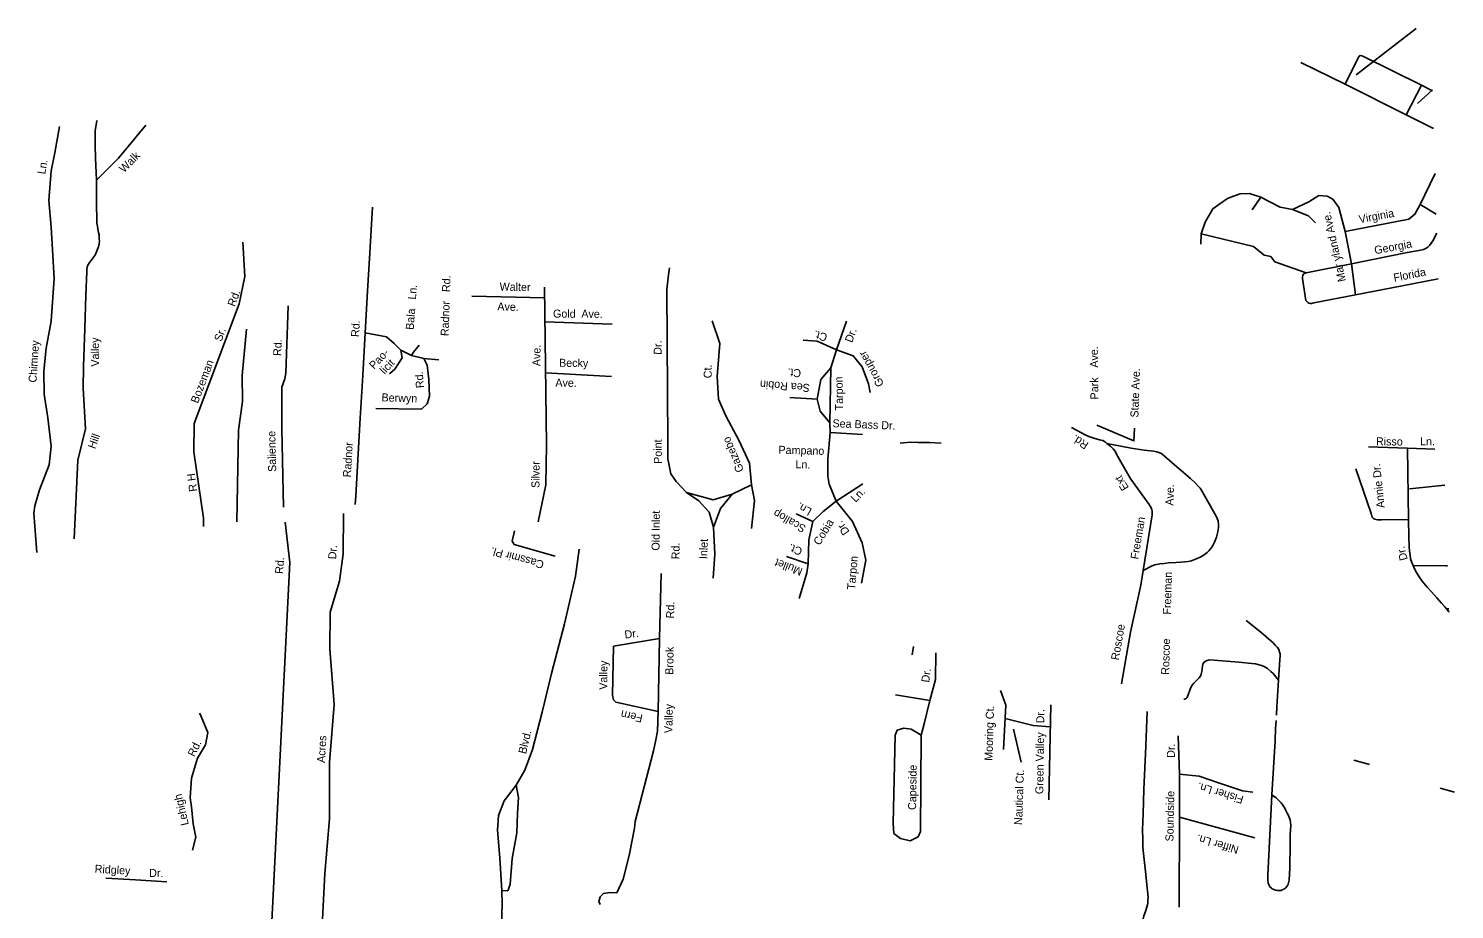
# Model space of a CAD drawing. Extents: x 2308163 to 2335412, y -96774 to 127732.
# Drawn here: x 2321176 to 2322637, y 13768 to 14670 of the extents above; entities that cross this region are included whole.
import ezdxf

# ---------------------------------------------------------------- set-up
doc = ezdxf.new("R2010")
doc.units = 0
doc.layers.add('Old_Level_10', color=7, linetype='Continuous')
doc.layers.add('Old_Level_35', color=7, linetype='Continuous')

msp = doc.modelspace()

# ---------------------------------------------------------------- linework, layer by layer
at = {"layer": 'Old_Level_10'}
for points in [[(2322597.4, 14670.5), (2322536, 14623.1)], [(2322614.1, 14607.5), (2322598.9, 14593.5)], [(2322308.7, 14261), (2322308.3, 14248.1), (2322270.1, 14264.3)], [(2322192.6, 13919.1), (2322184.8, 13952.9)]]:
    msp.add_lwpolyline(points, dxfattribs=at)
at = {"layer": 'Old_Level_35'}
for p, q in [((2322479.3, 14635.8), (2322524.6, 14613.5)), ((2322524.6, 14613.5), (2322587.3, 14582)), ((2322587.3, 14582), (2322603, 14612.3)), ((2322614.1, 14606.8), (2322603, 14612.3)), ((2322615.3, 14567.9), (2322587.3, 14582)), ((2322535.4, 14397.8), (2322531.1, 14429.5)), ((2321354.8, 14169), (2321345.1, 14236.8)), ((2322589.6, 14167.7), (2322588.5, 14240.6)), ((2321510.4, 14182.9), (2321510.9, 14191.5)), ((2321354.8, 14160.4), (2321354.8, 14169)), ((2322081.1, 14029.1), (2322082.3, 14037.6)), ((2322454.7, 13975.6), (2322456.3, 14003)), ((2322321.5, 13962.4), (2322321.8, 13971)), ((2322454.3, 13967.2), (2322454.7, 13975.6)), ((2322321.1, 13953.3), (2322321.5, 13962.4)), ((2322453.9, 13961.6), (2322453.5, 13953.1)), ((2322453, 13940.8), (2322449.7, 13885.6)), ((2322453.5, 13953.1), (2322453, 13940.8)), ((2322549.8, 13916.7), (2322533.6, 13920.9)), ((2322636.8, 13888.4), (2322622.2, 13892.5))]:
    msp.add_line(p, q, dxfattribs=at)
for points in [[(2322603, 14612.3), (2322543.5, 14641.8), (2322541.7, 14642.6), (2322540.2, 14642.9), (2322539, 14642.1), (2322538.5, 14641.1), (2322524.6, 14613.5)], [(2321202.6, 14543), (2321207.3, 14570.1)], [(2321245.3, 14515.1), (2321244.3, 14537.6), (2321243.9, 14550.9), (2321243.7, 14556.4), (2321244, 14565.6), (2321245.5, 14576.1)], [(2321295.9, 14571.6), (2321267.8, 14537.5), (2321245.3, 14515.1)], [(2321184, 14133.8), (2321181, 14174), (2321181.9, 14181.6), (2321186.9, 14197.9), (2321196.7, 14223.6), (2321198.6, 14242.6), (2321195.2, 14271.8), (2321191.6, 14296.1), (2321191.1, 14319.5), (2321193.8, 14342.9), (2321198.6, 14370.6), (2321202, 14414.3), (2321198.7, 14467), (2321196.5, 14494.4), (2321198.8, 14524.7), (2321202.6, 14543)], [(2321231.4, 14302), (2321231.9, 14324.3), (2321233.1, 14363.3), (2321234.2, 14397.5), (2321235.3, 14421.2), (2321235.3, 14424), (2321235.5, 14425.7), (2321235.9, 14427.5), (2321237, 14429.2), (2321238.1, 14430.7), (2321239.8, 14432.9), (2321241.6, 14435.4), (2321243.4, 14438), (2321244.8, 14440.7), (2321246.3, 14444.5), (2321247.1, 14447), (2321247.8, 14449.9), (2321248.2, 14452.5), (2321248.1, 14454.6), (2321248.1, 14456.7), (2321247.8, 14459.3), (2321247.4, 14461.5), (2321246.6, 14464.8), (2321246.1, 14467.9), (2321245.7, 14471.3), (2321245.2, 14493.6), (2321245.3, 14515.1)], [(2322601.3, 14489.5), (2322616.8, 14522)], [(2322531.1, 14429.5), (2322524.7, 14462.5), (2322518.2, 14487.1), (2322512.1, 14495.8), (2322506.3, 14498.6), (2322497.9, 14499.5), (2322487.6, 14492.9), (2322470.8, 14485), (2322458.2, 14487.6), (2322446.7, 14493.3), (2322438.4, 14497.8), (2322426.8, 14501.4), (2322417.2, 14501.2), (2322410.3, 14498.8), (2322404.3, 14496.3), (2322396.2, 14490.8), (2322389.1, 14485.7), (2322381.2, 14472.2), (2322377.1, 14460.1), (2322376.7, 14449.5)], [(2322438.4, 14497.8), (2322429.4, 14484.8)], [(2321510.9, 14191.5), (2321513, 14228.7), (2321515.5, 14271.2), (2321518.1, 14315.1), (2321520.6, 14358.8), (2321522.9, 14401.5), (2321525.4, 14440.7), (2321528, 14487.5)], [(2322470.8, 14485), (2322487.1, 14478.6), (2322494.3, 14471.5)], [(2322524.7, 14462.5), (2322590.1, 14475.1), (2322596.2, 14480.2), (2322601.3, 14489.5)], [(2322618.1, 14480.2), (2322601.6, 14490.2)], [(2321345.1, 14236.8), (2321345.3, 14265.8), (2321391.5, 14388.5), (2321397.1, 14416.5), (2321395.2, 14451.7)], [(2322377.1, 14460.1), (2322430.8, 14447.1), (2322441.6, 14438.3), (2322448.5, 14437), (2322452.5, 14431.5), (2322484.9, 14420.1)], [(2322531.1, 14429.5), (2322588.2, 14440.9), (2322600.2, 14443), (2322603.5, 14443.7), (2322605, 14444.2), (2322606.8, 14444.9), (2322607.9, 14445.6), (2322609.3, 14446.6), (2322611, 14448.1), (2322612.9, 14450.5), (2322614.5, 14453), (2322618.7, 14460.8)], [(2321877.1, 14107.6), (2321878.7, 14132.1), (2321877.4, 14159.6), (2321872.9, 14174.9), (2321862.5, 14186.8), (2321849.8, 14195.2), (2321839.3, 14206.4), (2321833.8, 14214.5), (2321830.7, 14229.8), (2321830.6, 14246.4), (2321829.5, 14403.1), (2321831.4, 14418.2), (2321832.4, 14425.4)], [(2322535.4, 14397.8), (2322492.6, 14389.4), (2322490.1, 14388.9), (2322489, 14388.9), (2322487.6, 14389.2), (2322486.6, 14389.8), (2322485.4, 14390.8), (2322484.6, 14392), (2322481, 14414.4), (2322481, 14416.1), (2322481.3, 14417.4), (2322481.8, 14418.6), (2322482.3, 14419.2), (2322483.6, 14419.9), (2322484.9, 14420.1), (2322531.1, 14429.5)], [(2322620.2, 14414), (2322583.1, 14406.9), (2322535.4, 14397.8)], [(2321629.9, 14396.3), (2321704.5, 14394.5)], [(2321697.8, 14165), (2321705.6, 14203), (2321706.3, 14244.2), (2321704.4, 14405.7)], [(2321437, 14180.2), (2321435.1, 14260.4), (2321435.1, 14303), (2321438.3, 14311.5), (2321439.3, 14317.6), (2321441.6, 14386.5)], [(2321704.8, 14369.9), (2321773.5, 14367.5)], [(2321916.5, 14203), (2321914.4, 14225.4), (2321903.6, 14248.2), (2321890, 14273.9), (2321882.7, 14290.8), (2321881.3, 14314), (2321883.9, 14347.8), (2321876.1, 14371.2)], [(2322003.2, 14186.3), (2321995.9, 14203.8), (2321994.7, 14211.8), (2321994.6, 14229.2), (2321997, 14256.5), (2321996.6, 14266.7), (2321997.8, 14322.9), (2322003.5, 14341.5), (2322013.9, 14370.8)], [(2321388.9, 14165.3), (2321390.6, 14259), (2321394.9, 14288.5), (2321394.4, 14314.9), (2321398.9, 14362.4)], [(2321520.6, 14358.8), (2321542.5, 14354.5), (2321550.2, 14347.8), (2321557.2, 14341), (2321558.4, 14333), (2321550.8, 14321.7), (2321545.5, 14316.9)], [(2322003.5, 14341.5), (2321983.6, 14350.1), (2321969.2, 14351.4)], [(2321557.2, 14341), (2321567.9, 14335.6), (2321570.1, 14339.1), (2321576, 14346.2)], [(2321567.9, 14335.6), (2321580.7, 14332.3), (2321595.9, 14331)], [(2322003.5, 14341.5), (2322020.6, 14335.1), (2322029.7, 14324), (2322036.3, 14306.4), (2322038.1, 14297.7)], [(2321580.7, 14332.3), (2321584.1, 14325.6), (2321585.8, 14311.1), (2321586.6, 14293.8), (2321584.2, 14285.9), (2321578.2, 14280.4), (2321531.3, 14281.3)], [(2321997.8, 14322.9), (2321987.3, 14311), (2321983.7, 14290.9), (2321986.9, 14278.5), (2321996.6, 14266.7)], [(2321705.4, 14317.9), (2321773.1, 14314)], [(2321231.4, 14302), (2321234.1, 14260.4), (2321226, 14228.3), (2321222.3, 14147.7)], [(2321983.7, 14290.9), (2321955.6, 14292.6)], [(2322244.2, 14261.8), (2322258.2, 14254.4), (2322262, 14252.6), (2322267.2, 14250.9), (2322272.9, 14249.3), (2322276.4, 14248.5), (2322279.1, 14246.9), (2322280.6, 14245.4)], [(2321997, 14256.5), (2322030.2, 14254.7)], [(2322110.7, 14245.6), (2322098.7, 14246.3), (2322087.3, 14246.4), (2322079.4, 14246.6), (2322068.9, 14245.7)], [(2322317.7, 14115.4), (2322327.1, 14172.5), (2322327.1, 14174), (2322326.9, 14176), (2322326.7, 14177.5), (2322326.4, 14178.6), (2322326.1, 14179.6), (2322323.8, 14183), (2322305.2, 14209), (2322301.8, 14214.6), (2322294.9, 14226.7), (2322290.5, 14234.4), (2322288.9, 14237.4), (2322286.9, 14240), (2322284.7, 14242.3), (2322280.6, 14245.4)], [(2322280.6, 14245.4), (2322305.5, 14240.7), (2322318.9, 14238.7), (2322328.4, 14237.5), (2322331.9, 14236.9), (2322333.9, 14236.3), (2322335.8, 14235.5), (2322337.3, 14234.5), (2322339.5, 14232.5), (2322354.7, 14219.3), (2322366.2, 14209.6), (2322371.1, 14205.2), (2322373.8, 14202.1), (2322376, 14199.6), (2322378, 14197), (2322380.8, 14191.4), (2322389.9, 14175.7), (2322392.6, 14170.9), (2322393.5, 14168.5), (2322394.5, 14166.1), (2322395.1, 14162.8), (2322395, 14159.6), (2322394.7, 14157.1), (2322394.4, 14154.8), (2322392.9, 14149.5), (2322390.9, 14144.4), (2322389.1, 14141), (2322387.3, 14138.2), (2322384.9, 14135.3), (2322383.4, 14133.8), (2322382.1, 14132.6), (2322379.2, 14130.6), (2322376.3, 14129), (2322373.1, 14127.5), (2322369.6, 14126.1), (2322367.4, 14125.3), (2322364, 14124.7), (2322360.4, 14124.1), (2322356.5, 14123.9), (2322351.4, 14123.6), (2322343.6, 14123), (2322339.4, 14122.6), (2322334.8, 14122), (2322329.8, 14121.1), (2322327, 14120.2), (2322317.7, 14115.4)], [(2322548.8, 14241.9), (2322588.5, 14240.6)], [(2322588.5, 14240.6), (2322616.6, 14239.6)], [(2322589.6, 14167.7), (2322562, 14167.3), (2322559.1, 14167.1), (2322558.1, 14167.2), (2322556.6, 14167.5), (2322555.2, 14167.8), (2322554.1, 14168.4), (2322552.9, 14169.6), (2322552.1, 14171), (2322551.5, 14173.6), (2322535.8, 14219.5)], [(2321877.4, 14159.6), (2321884.6, 14178.8), (2321896.7, 14193.6), (2321916.5, 14203), (2321919.6, 14187), (2321916.4, 14158.2)], [(2322003.2, 14186.3), (2322030.6, 14204.1)], [(2321849.8, 14195.2), (2321877, 14187.7), (2321896.7, 14193.6)], [(2322626.8, 14202.8), (2322590.8, 14199.1)], [(2321470.9, 13644.1), (2321479.2, 13805.1), (2321483.9, 13860.9), (2321484.1, 13918.6), (2321488.9, 13978), (2321484.4, 14035), (2321484.8, 14072.5), (2321494.1, 14104.3), (2321497.9, 14132.5), (2321498.4, 14173.8)], [(2321979.4, 14165.4), (2321989.9, 14175.9), (2322003.2, 14186.3), (2322019.9, 14165.5), (2322029.9, 14143.5), (2322033.7, 14126), (2322029.2, 14102.3)], [(2321419.9, 13653.8), (2321443.4, 14123.4), (2321438.5, 14164.8)], [(2321974.3, 14122.3), (2321975.1, 14146.8), (2321979.4, 14165.4), (2321962.3, 14173.2)], [(2322594.4, 14120.3), (2322593, 14123.6), (2322591.8, 14127.3), (2322591.2, 14130.9), (2322590.6, 14135.4), (2322590.2, 14139.6), (2322589.9, 14149.7), (2322589.6, 14167.7)], [(2321715.2, 14130.1), (2321673.1, 14142), (2321671.2, 14145.2), (2321673.4, 14155.8)], [(2321684.8, 13597.6), (2321677.3, 13610.4), (2321672.2, 13614.2), (2321660.9, 13680.1), (2321659.9, 13697.4), (2321659.1, 13720.5), (2321661, 13773.8), (2321660.4, 13787.4), (2321658.4, 13821), (2321656.2, 13849.4), (2321657.3, 13864.5), (2321663, 13879.5), (2321675.1, 13895.3), (2321684, 13910.7), (2321692.1, 13931.9), (2321701.8, 13970.3), (2321711.6, 14009.8), (2321724.8, 14060.6), (2321735.9, 14109.5), (2321739.7, 14137)], [(2321965.1, 14086.5), (2321973.2, 14112.9), (2321974.3, 14122.3), (2321952.1, 14129.5)], [(2322295.4, 13999.1), (2322304.6, 14052), (2322315.3, 14100.2), (2322317.7, 14115.4)], [(2322630.9, 14072.7), (2322630.8, 14072.9), (2322628.6, 14075.9), (2322626.7, 14078.2), (2322623.6, 14081.8), (2322618.6, 14087.2), (2322613.3, 14093.3), (2322608.9, 14098.4), (2322603.7, 14104.4), (2322600.7, 14108.9), (2322597.8, 14113.4), (2322595.9, 14117), (2322594.4, 14120.3)], [(2322629.5, 14120.2), (2322628.2, 14120.2), (2322594.4, 14120.3)], [(2321823.7, 14112.4), (2321822.2, 14045.5), (2321775, 14037.7), (2321774.1, 13987.5), (2321775, 13983), (2321777.5, 13980.3), (2321820.9, 13971), (2321822.2, 14045.5)], [(2322628.6, 14075.9), (2322630.8, 14076.1)], [(2322456.3, 14003), (2322457.8, 14024.3), (2322458.1, 14028), (2322458.1, 14029.9), (2322457.6, 14031.8), (2322457, 14033.5), (2322456.3, 14035.1), (2322455.1, 14036.8), (2322453.4, 14038.6), (2322451, 14041.2), (2322448.5, 14043.2), (2322438.2, 14052), (2322423.3, 14064.1)], [(2322105.3, 14031), (2322104.9, 14003.7), (2322099.2, 13982.2), (2322064.1, 13988)], [(2322359.5, 13983.4), (2322360.3, 13983.6), (2322361.2, 13984), (2322362, 13984.6), (2322362.7, 13985.3), (2322363.3, 13986.2), (2322364.1, 13989), (2322365.2, 13991.7), (2322366.3, 13994.7), (2322368.1, 13997.9), (2322369.7, 13999.9), (2322372.5, 14002.8), (2322375.1, 14005.5), (2322376.4, 14007.2), (2322377.2, 14009.2), (2322378, 14011.7), (2322378.3, 14014.6), (2322378.7, 14017.6), (2322378.9, 14019), (2322379.2, 14020.2), (2322380.2, 14021.5), (2322381.7, 14022.6), (2322383.2, 14023.3), (2322385.3, 14023.7), (2322390.5, 14023.4), (2322415.7, 14021.3), (2322429.2, 14019.9), (2322432.7, 14019.6), (2322436.7, 14018.8), (2322439.1, 14017.9), (2322441.9, 14016.9), (2322445, 14014.9), (2322448.6, 14012), (2322451, 14009.8), (2322456.3, 14003)], [(2322171.7, 13992.3), (2322177.1, 13977.5), (2322174.6, 13931.8)], [(2321350.8, 13969.3), (2321351.3, 13968), (2321359.2, 13949.5), (2321356.9, 13936.8), (2321348.6, 13923.1), (2321342.4, 13902.6), (2321341.1, 13882.6), (2321342.6, 13873.4), (2321344.4, 13855.7), (2321347, 13842.2), (2321343.5, 13828.9)], [(2321820.9, 13971), (2321820.2, 13950.6), (2321818.4, 13941.7), (2321816.1, 13930.6), (2321797.1, 13858.3), (2321796.4, 13851.3), (2321791.3, 13825), (2321790.3, 13820.6), (2321784.9, 13799.1), (2321778.4, 13785.1), (2321771.3, 13785.4), (2321764.7, 13784.3), (2321761.2, 13781), (2321760, 13776.4), (2321761.4, 13773.2)], [(2322099.2, 13982.2), (2322093.3, 13958.3), (2322090.4, 13946.8), (2322089.5, 13848.1), (2322087.3, 13842.6), (2322079.1, 13838.3), (2322069.1, 13840.7), (2322062.2, 13846), (2322061.5, 13856.1), (2322063.7, 13946.7), (2322065.8, 13951.7), (2322072.5, 13953.9), (2322080, 13952.7), (2322090.4, 13946.8)], [(2322221.2, 13880.3), (2322223, 13977.6)], [(2322176.4, 13963.6), (2322205.1, 13956.4), (2322222.6, 13955.2)], [(2322316.1, 13752.6), (2322316.7, 13754.8), (2322317.6, 13758.5), (2322318.4, 13761.7), (2322320, 13766.2), (2322321.4, 13770.4), (2322322.2, 13772.7), (2322322.5, 13774.4), (2322322.7, 13775.9), (2322322.5, 13778.1), (2322322.8, 13780.6), (2322321.8, 13790.4), (2322320.2, 13807), (2322318.2, 13825.5), (2322317.3, 13831.8), (2322317.3, 13840), (2322317, 13849.8), (2322317.7, 13866), (2322318.5, 13891.5), (2322320.1, 13927.7), (2322321.1, 13953.3)], [(2322354.9, 13906.8), (2322353.6, 13946.1)], [(2322354.5, 13770.5), (2322355, 13862.8), (2322354.9, 13906.8)], [(2322354.9, 13906.8), (2322375, 13904.5), (2322393.9, 13898), (2322419.6, 13889.7), (2322430.2, 13888.3)], [(2321675.1, 13895.3), (2321677.8, 13882.8), (2321676.7, 13866.6), (2321676.1, 13846.7), (2321671, 13820.2), (2321669, 13794.1), (2321667.2, 13787.8), (2321666.2, 13787.3), (2321660.4, 13787.4)], [(2322449.7, 13885.6), (2322445.5, 13803.2), (2322445.5, 13798.3), (2322445.8, 13795.1), (2322446.7, 13792.9), (2322447.7, 13791.4), (2322449.1, 13790.1), (2322450.1, 13789.3), (2322451.6, 13788.5), (2322453.2, 13787.9), (2322455.1, 13787.5), (2322456.6, 13787.4), (2322457.6, 13787.4), (2322459, 13787.7), (2322460.1, 13788.1), (2322461.8, 13788.8), (2322462.9, 13789.5), (2322463.9, 13790.3), (2322465, 13791.5), (2322465.7, 13792.7), (2322466.3, 13793.9), (2322466.7, 13795.5), (2322466.9, 13796.7), (2322467.2, 13798.2), (2322467.4, 13799.9), (2322467.7, 13802.9), (2322467.8, 13806.4), (2322467.9, 13808.6), (2322468.3, 13837.4), (2322468.5, 13844.7), (2322468.8, 13849.8), (2322468.9, 13854.1), (2322468.7, 13857.7), (2322468.3, 13859.5), (2322467.6, 13861.7), (2322466.6, 13864.3), (2322465.4, 13866.8), (2322464.1, 13869.5), (2322462.8, 13871.8), (2322460.7, 13875.1), (2322459, 13877.4), (2322457.5, 13879.2), (2322454, 13882.3), (2322449.7, 13885.6)], [(2322355, 13862.8), (2322432.3, 13841.5)], [(2321254.8, 13800.3), (2321285.2, 13798.5), (2321317.4, 13796.3)]]:
    msp.add_lwpolyline(points, dxfattribs=at)

# ---------------------------------------------------------------- texts
at = {"layer": 'Old_Level_10'}
for s, height, rotation, p in [('Walk', 8.2, 45.3872, (2321273.4, 14522.2)), ('Ln.', 8.2, 80.1858, (2321192.6, 14520.7)), ('Mar yland Ave.', 8.202, 102.8292, (2322525.5, 14412)), ('Virginia', 8.2, 10.4931, (2322539.5, 14471)), ('Georgia', 8.2, 10.4813, (2322555.4, 14439.2)), ('Florida', 8.2, 11.0089, (2322575.1, 14411.1)), ('Radnor   Rd.', 8.202, 88.1523, (2321606, 14355.3)), ('Walter', 8.2, 358.7381, (2321658.2, 14402.1)), ('Bozeman       Sr.        Rd.', 8.202, 69.1948, (2321349.1, 14285.9)), ('Bala   Ln.', 8.2, 85.7542, (2321570.2, 14361.6)), ('Ave.', 8.2, 358.7381, (2321655.9, 14381.7)), ('Gold', 8.2, 359.4093, (2321713, 14374.4)), ('Ave.', 8.2, 359.4093, (2321742, 14374.2)), ('Rd.', 8.2, 86.9357, (2321514.2, 14354.3)), ('Chimney', 8.2, 86.2486, (2321183.7, 14307.6)), ('Valley', 8.2, 90.4143, (2321247.9, 14324.2)), ('Rd.', 8.2, 87.6086, (2321434.4, 14334.9)), ('Dr.', 8.2, 89.4605, (2321824.3, 14336.3)), ('Ct.', 8.2, 163.8283, (2321994.8, 14357.5)), ('Dr.', 8.2, 69.3849, (2322019.4, 14348.1)), ('Pao-', 8.2, 46.9069, (2321529.7, 14320.8)), ('Ave.', 8.2, 89.5229, (2321700.1, 14324.6)), ('Grouper', 8.2, 119.423, (2322052.5, 14306.2)), ('Ave.', 8.2, 90.5704, (2322271.6, 14323.1)), ('licit', 8.2, 46.9069, (2321540.5, 14315.7)), ('Becky', 8.2, 359.3952, (2321719.2, 14324)), ('Ct.', 8.2, 91.0081, (2321875.7, 14312.3)), ('Ct.', 8.2, 175.7151, (2321967.5, 14321.3)), ('State Ave.', 8.2, 88.0247, (2322312.8, 14271.9)), ('Rd.', 8.2, 94.3165, (2321580.8, 14302.4)), ('Ave.', 8.2, 359.3952, (2321715.4, 14303.6)), ('       Sea Robin ', 8.202, 175.7151, (2321997.7, 14304.6)), ('Tarpon', 8.2, 90.9688, (2322010.3, 14279.3)), ('Park', 8.2, 90.5704, (2322271.9, 14290.6)), ('Berwyn', 8.2, 358.1695, (2321537.2, 14288.6)), ('Sea Bass Dr.', 8.202, 357.7622, (2321999.3, 14262.1)), ('Hill ', 8.2, 70.5702, (2321243.9, 14239.3)), ('Salience', 8.2, 91.3925, (2321429.4, 14216.4)), ('Radnor', 8.2, 86.7192, (2321505.8, 14210.6)), ('Point', 8.2, 90.4182, (2321824.6, 14224.6)), ('Gazebo', 8.2, 113.0823, (2321908.8, 14217.9)), ('Rd.', 8.2, 147.5672, (2322262.6, 14245.8)), ('Risso', 8.2, 359.2312, (2322556.3, 14243.6)), ('Ln.', 8.2, 359.7872, (2322601.5, 14243.5)), ('Pampano ', 8.2, 358.5677, (2321944, 14234.9)), ('Silver', 8.2, 89.5225, (2321699.1, 14199.8)), ('Ln.', 8.2, 358.5677, (2321961.4, 14220.1)), ('Annie Dr.', 8.2, 96.0826, (2322565.3, 14179.7)), ('R H', 8.2, 97.6871, (2321348.4, 14196.6)), ('Ext', 8.2, 120.8787, (2322303.3, 14200.1)), ('Ln.', 8.2, 45.7345, (2322023, 14184.5)), ('Ave.', 8.2, 88.3651, (2322348.7, 14181.7)), ('Old Inlet', 8.2, 89.4837, (2321822.2, 14135.7)), ('Scallop ', 8.2, 150.3852, (2321973, 14160.6)), ('Ln.', 8.2, 150.3852, (2321979, 14178.1)), ('Cobia', 8.2, 58.9524, (2321986.3, 14140.4)), ('Dr.', 8.2, 125.5361, (2322017.3, 14155.1)), ('Freeman', 8.2, 80.6561, (2322312.7, 14126.3)), ('Inlet', 8.2, 88.0247, (2321871, 14126.9)), ('Dr.', 8.2, 85.9893, (2321490.7, 14126.6)), ('Cassmir Pl.', 8.202, 164.8672, (2321704.4, 14124.8)), ('Rd.', 8.2, 89.4837, (2321842.6, 14126.7)), ('Ct.', 8.2, 159.1202, (2321969.3, 14138)), ('Dr.', 8.2, 104.7581, (2322588.9, 14126.7)), ('Rd.', 8.2, 85.8938, (2321436.3, 14111.6)), ('Mullet', 8.2, 159.1202, (2321969.5, 14117.3)), ('Tarpon', 8.2, 84.9637, (2322022.4, 14095.3)), ('Freeman', 8.2, 88.3651, (2322346.1, 14070)), ('Rd.', 8.2, 89.1148, (2321837.1, 14066.2)), ('Roscoe', 8.2, 79.9866, (2322292.7, 14023)), ('Dr.', 8.2, 7.317, (2321786.8, 14045.5)), ('Roscoe ', 8.2, 88.3651, (2322344.3, 14008.4)), ('Brook', 8.2, 89.1145, (2321836.2, 14008.5)), ('Valley', 8.2, 89.346, (2321768.5, 13993.1)), ('Dr.', 8.2, 82.1293, (2322098.4, 14000.2)), ('Fern', 8.2, 167.8001, (2321805.5, 13967.5)), ('Valley', 8.2, 89.1134, (2321835.3, 13948.7)), ('Mooring Ct.', 8.202, 88.2612, (2322163.3, 13920.3)), ('Green Valley   Dr.', 8.202, 89.2964, (2322215.4, 13886.2)), ('Acres', 8.2, 86.6331, (2321479.2, 13918.1)), ('Blvd.', 8.2, 76.5539, (2321685.3, 13926.9)), ('Rd.', 8.2, 63.6699, (2321345.5, 13923.9)), ('Dr.', 8.2, 89.6449, (2322350.2, 13923.4)), ('Capeside', 8.2, 89.1012, (2322085, 13870)), ('Nautical Ct.', 8.202, 88.0247, (2322193.7, 13854.5)), ('Fisher Ln.', 8.2, 162.943, (2322421.3, 13884)), ('Lehigh', 8.2, 103.2557, (2321339.9, 13855.1)), ('Soundside ', 8.2, 88.8548, (2322348.7, 13837.7)), ('Niffer Ln.', 8.2, 163.6322, (2322416.4, 13832.6)), ('Ridgley', 8.2, 356.7432, (2321243.2, 13805.8)), ('Dr.', 8.2, 359.0282, (2321299.1, 13801.5))]:
    msp.add_text(s, height=height, rotation=rotation, dxfattribs=at).set_placement(p)

doc.saveas('drawing.dxf')
